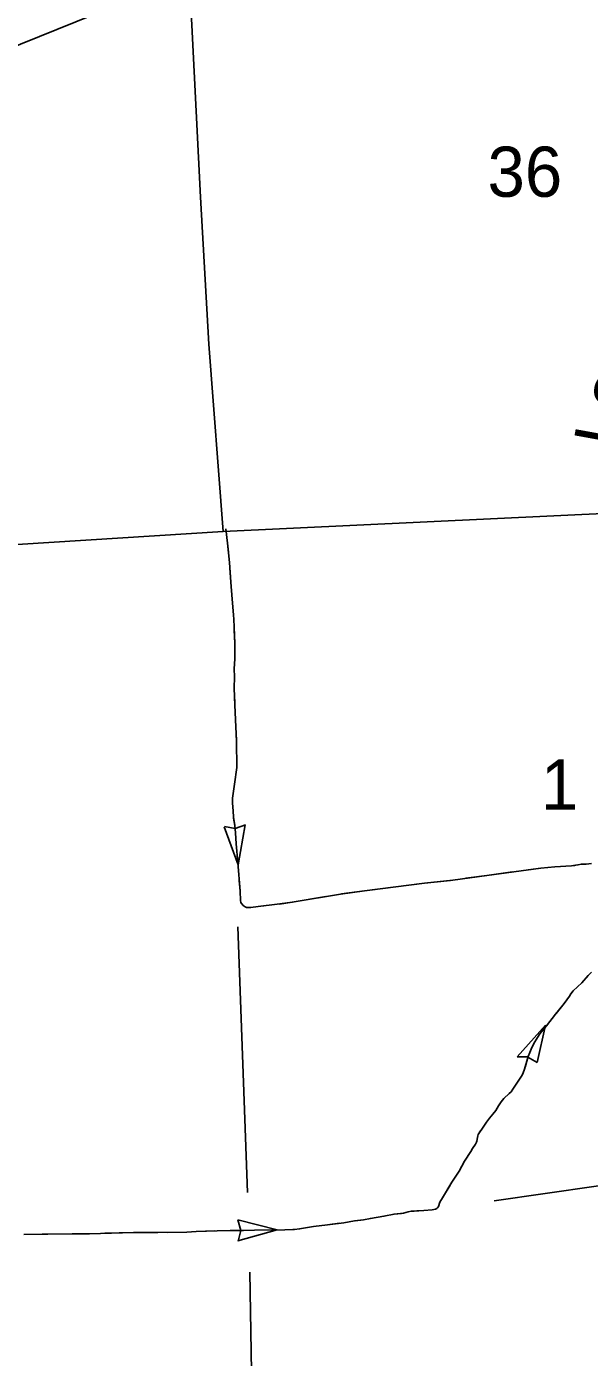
# Model space of a CAD drawing. Extents: x 1084508 to 1142749, y 1057638 to 1093403.
# Drawn here: x 1113940 to 1115427, y 1075598 to 1079113 of the extents above; entities that cross this region are included whole.
import ezdxf

# ---------------------------------------------------------------- set-up
doc = ezdxf.new("R2010")
doc.units = 0
for name, color, linetype in [('Level 15', 7, 'Continuous'), ('Level 2', 7, 'Continuous'), ('Level 35', 7, 'Continuous'), ('Level 43', 7, 'Continuous'), ('Level 5', 7, 'Continuous')]:
    doc.layers.add(name, color=color, linetype=linetype)

msp = doc.modelspace()

# ---------------------------------------------------------------- linework, layer by layer
at = {"layer": 'Level 15'}
msp.add_lwpolyline([(1110420, 1077622.2), (1110654.6, 1077731.3), (1110738.9, 1077775.5), (1110801.9, 1077806.1), (1111694.8, 1078167.6), (1112688.3, 1078567.2), (1113680.9, 1078968.8), (1114650.4, 1079360.4), (1115652.5, 1079764.4), (1115751, 1079800.2), (1115880.8, 1079840.5), (1116009.6, 1079880.4), (1116106.5, 1079918.4), (1116185.3, 1079954.1), (1116343.3, 1080034.7), (1116427.2, 1080076.1), (1116549, 1080126.8), (1117484.2, 1080504.3), (1118049.4, 1080732)], dxfattribs=at)
at = {"layer": 'Level 2'}
msp.add_lwpolyline([(1111433.5, 1077634.8), (1112770.4, 1077695.6), (1112823.9, 1077698), (1113231.7, 1077716.6), (1113562.2, 1077730), (1113915.1, 1077745), (1114459.8, 1077779.5), (1116038.5, 1077854)], dxfattribs=at)
at = {"layer": 'Level 43'}
for p, q in [((1114498.9, 1076898.4), (1114461.8, 1076999.5)), ((1114462.8, 1076999.7), (1114491.1, 1076994.7)), ((1114518.4, 1077004.5), (1114491.4, 1076994.7)), ((1114498.9, 1076898.4), (1114517.3, 1077004.5)), ((1115310.8, 1076475.5), (1115235.6, 1076391.6)), ((1115310.8, 1076475.5), (1115289.2, 1076376.3)), ((1115235.6, 1076391.6), (1115264.2, 1076391.2)), ((1115289.2, 1076376.3), (1115264.6, 1076391.1)), ((1114602.5, 1075934.5), (1114498.1, 1075961.2)), ((1114498.1, 1075960.8), (1114505.8, 1075933.2)), ((1114602.5, 1075934.5), (1114498.7, 1075905.4)), ((1114498.8, 1075905.1), (1114505.9, 1075932.9))]:
    msp.add_line(p, q, dxfattribs=at)
for points in [[(1114466.8, 1077786.5), (1114470.7, 1077748.4), (1114476.2, 1077697.6), (1114479.5, 1077645.2), (1114483.4, 1077600.4), (1114487.8, 1077547.4), (1114490, 1077483.9), (1114490, 1077442.5), (1114488.9, 1077416.5), (1114489.5, 1077395.6), (1114488.9, 1077365.2), (1114490.6, 1077320.5), (1114492.8, 1077263), (1114495, 1077224.9), (1114495.5, 1077155.9), (1114489.5, 1077111.7), (1114484.5, 1077074.7), (1114484.5, 1077062), (1114486.2, 1077041.6), (1114486.7, 1077025), (1114490.6, 1077002.4), (1114492.2, 1076983.1), (1114493.9, 1076953.8), (1114498.3, 1076904.7), (1114504.4, 1076829), (1114505.7, 1076804.7), (1114506.5, 1076799.2), (1114508.3, 1076796.2), (1114512.4, 1076791.6), (1114517.3, 1076787.5), (1114521.4, 1076786), (1114525.8, 1076786), (1114532.4, 1076786), (1114552.2, 1076788.4), (1114602.3, 1076794.5), (1114642.1, 1076800), (1114769.6, 1076821.6), (1114832.7, 1076830), (1114991.6, 1076850.1), (1115065.8, 1076858.6), (1115155.7, 1076870.5), (1115298.5, 1076890.3), (1115335.8, 1076893.5), (1115379.1, 1076895.8), (1115390.2, 1076897.6), (1115396.9, 1076899), (1115404.7, 1076900.2), (1115418.1, 1076900.8), (1115432.3, 1076902.2)], [(1114466.8, 1077786.5), (1114470.7, 1077748.4), (1114473.3, 1077724.7)], [(1114477.1, 1077683.5), (1114479.5, 1077645.2), (1114483.4, 1077600.4), (1114486.8, 1077559.5)], [(1114488.8, 1077518.2), (1114490, 1077483.9), (1114490, 1077442.5), (1114488.9, 1077416.5), (1114489.5, 1077395.6), (1114489.4, 1077393.9)], [(1114489.4, 1077352.5), (1114490.6, 1077320.5), (1114492.8, 1077263), (1114494.8, 1077228.3)], [(1114495.3, 1077186.9), (1114495.5, 1077155.9), (1114489.5, 1077111.7), (1114484.5, 1077074.7), (1114484.5, 1077063.4)], [(1114487.2, 1077022), (1114490.6, 1077002.4), (1114492.2, 1076983.1), (1114493.9, 1076953.8), (1114498.3, 1076904.7), (1114498.8, 1076898.4)], [(1115100.6, 1076863.2), (1115155.7, 1076870.5), (1115223.7, 1076879.9)], [(1115264.8, 1076885.6), (1115298.5, 1076890.3), (1115335.8, 1076893.5), (1115379.1, 1076895.8), (1115388.4, 1076897.3)], [(1114502.1, 1076857.1), (1114504.4, 1076829), (1114505.7, 1076804.7), (1114506.5, 1076799.2), (1114508.3, 1076796.2), (1114508.7, 1076795.8)], [(1114771.7, 1076821.9), (1114832.7, 1076830), (1114895, 1076837.9)], [(1114936.1, 1076843.1), (1114991.6, 1076850.1), (1115059.5, 1076857.8)], [(1114508.7, 1076795.8), (1114512.4, 1076791.6), (1114517.3, 1076787.5), (1114521.4, 1076786), (1114525.8, 1076786), (1114532.4, 1076786), (1114552.2, 1076788.4), (1114567, 1076790.2)], [(1114608.1, 1076795.3), (1114642.1, 1076800), (1114730.8, 1076815)], [(1114963.9, 1075984.2), (1114989.8, 1075985.3), (1115011.6, 1075987.8), (1115020.3, 1075989.5), (1115023.6, 1075991.3), (1115025.8, 1075993.1), (1115028.2, 1075996.6), (1115032, 1076007.7), (1115039, 1076019.2), (1115063.8, 1076061), (1115082.8, 1076089.9), (1115096.6, 1076115.9), (1115113.8, 1076142), (1115118.2, 1076149.3), (1115126, 1076161.3), (1115128.7, 1076166), (1115129.9, 1076169.3), (1115131.3, 1076178.6), (1115132, 1076183.3), (1115132.8, 1076186.5), (1115146.4, 1076206), (1115155, 1076219.2), (1115163, 1076229.9), (1115171.7, 1076240.4), (1115179.7, 1076249.5), (1115186.7, 1076262.5), (1115193.6, 1076272.6), (1115200.5, 1076281.2), (1115215.2, 1076294.7), (1115220.1, 1076299.4), (1115224.8, 1076306.1), (1115233.7, 1076319.7), (1115244.3, 1076335.5), (1115249.3, 1076342.9), (1115251.9, 1076349.1), (1115255.3, 1076359.2), (1115264.7, 1076392.1), (1115269.3, 1076402.7), (1115272.8, 1076412), (1115279.6, 1076427.1), (1115289.9, 1076443), (1115296, 1076452.1), (1115313.2, 1076473.5), (1115336.9, 1076503.9), (1115359.8, 1076532.8), (1115374.3, 1076551.7), (1115377.5, 1076558), (1115383.5, 1076565.8), (1115406.7, 1076587.2), (1115423.9, 1076606.2)], [(1115376.4, 1076555.8), (1115377.5, 1076558), (1115383.5, 1076565.8), (1115406.7, 1076587.2), (1115418.9, 1076600.7)], [(1115423.9, 1076606.2), (1115432.2, 1076615)], [(1115338.8, 1076506.3), (1115359.8, 1076532.8), (1115374.3, 1076551.7), (1115376.4, 1076555.8)], [(1115256.8, 1076364.5), (1115264.7, 1076392.1), (1115269.3, 1076402.7), (1115272.8, 1076412), (1115279.6, 1076427.1), (1115289.9, 1076443), (1115296, 1076452.1), (1115313.2, 1076473.5), (1115313.3, 1076473.7)], [(1115163, 1076230), (1115171.7, 1076240.4), (1115179.7, 1076249.5), (1115186.7, 1076262.5), (1115193.6, 1076272.6), (1115200.5, 1076281.2), (1115215.2, 1076294.7), (1115220.1, 1076299.4), (1115224.8, 1076306.1), (1115233.7, 1076319.7), (1115239, 1076327.5)], [(1115081.3, 1076087.5), (1115082.8, 1076089.9), (1115096.6, 1076115.9), (1115113.8, 1076142), (1115118.2, 1076149.3), (1115126, 1076161.3), (1115128.7, 1076166), (1115129.9, 1076169.3), (1115131.3, 1076178.6), (1115132, 1076183.3), (1115132.8, 1076186.5), (1115139.4, 1076196)], [(1114971.3, 1075984.5), (1114989.8, 1075985.3), (1115011.6, 1075987.8), (1115020.3, 1075989.5), (1115023.6, 1075991.3), (1115025.8, 1075993.1), (1115028.2, 1075996.6), (1115032, 1076007.7), (1115039, 1076019.2), (1115058.9, 1076052.7)], [(1113933.3, 1075922.7), (1114060.6, 1075923.8), (1114106.8, 1075924.5), (1114223, 1075927.4), (1114286.9, 1075927.8), (1114363.5, 1075928.5), (1114388.1, 1075930.2), (1114443.5, 1075932.2), (1114513.3, 1075933.1), (1114541.9, 1075933.8), (1114622.7, 1075934.7), (1114647.7, 1075935.6), (1114661.4, 1075936.9), (1114676.9, 1075939.8), (1114698.5, 1075943.5), (1114734.8, 1075947.9), (1114778.1, 1075953.3), (1114806.8, 1075958.6), (1114830.4, 1075961.2), (1114848.3, 1075964.8), (1114884.1, 1075970.5), (1114911.1, 1075976.3), (1114935.6, 1075978.7), (1114948, 1075981.8), (1114956.2, 1075983.8), (1114963.9, 1075984.2)], [(1114705.3, 1075944.3), (1114734.8, 1075947.9), (1114767, 1075951.9)], [(1114807.9, 1075958.7), (1114830.4, 1075961.2), (1114848.3, 1075964.8), (1114884.1, 1075970.5), (1114911.1, 1075976.3), (1114930.5, 1075978.2)], [(1113981.1, 1075923.1), (1114060.6, 1075923.8), (1114105.4, 1075924.5)], [(1114146.9, 1075925.5), (1114223, 1075927.4), (1114271.1, 1075927.7)], [(1114312.6, 1075928), (1114363.5, 1075928.5), (1114388.1, 1075930.2), (1114436.8, 1075932)], [(1114478.2, 1075932.7), (1114513.3, 1075933.1), (1114541.9, 1075933.8), (1114602.5, 1075934.5)], [(1114643.9, 1075935.4), (1114647.7, 1075935.6), (1114661.4, 1075936.9), (1114676.9, 1075939.8), (1114698.5, 1075943.5), (1114705.3, 1075944.3)]]:
    msp.add_lwpolyline(points, dxfattribs=at)
at = {"layer": 'Level 5'}
for points in [[(1114371.1, 1079222.3), (1114399.7, 1078661.9), (1114422, 1078274.2), (1114459.8, 1077779.5)], [(1114498.3, 1076734.7), (1114524.2, 1076032.9)], [(1116118.1, 1076147), (1115174.9, 1076010.9)], [(1114530, 1075823), (1114549.1, 1074668.9)]]:
    msp.add_lwpolyline(points, dxfattribs=at)

# ---------------------------------------------------------------- texts
at = {"layer": 'Level 35'}
msp.add_text('Long', height=132.58, rotation=79.7495, dxfattribs=at).set_placement((1115515.4, 1077995.2))
at = {"layer": 'Level 5'}
for s, height, p in [('36', 132.58, (1115157.7, 1078663.3)), ('1', 132.6, (1115298.6, 1077044.4))]:
    msp.add_text(s, height=height, dxfattribs=at).set_placement(p)

doc.saveas('drawing.dxf')
